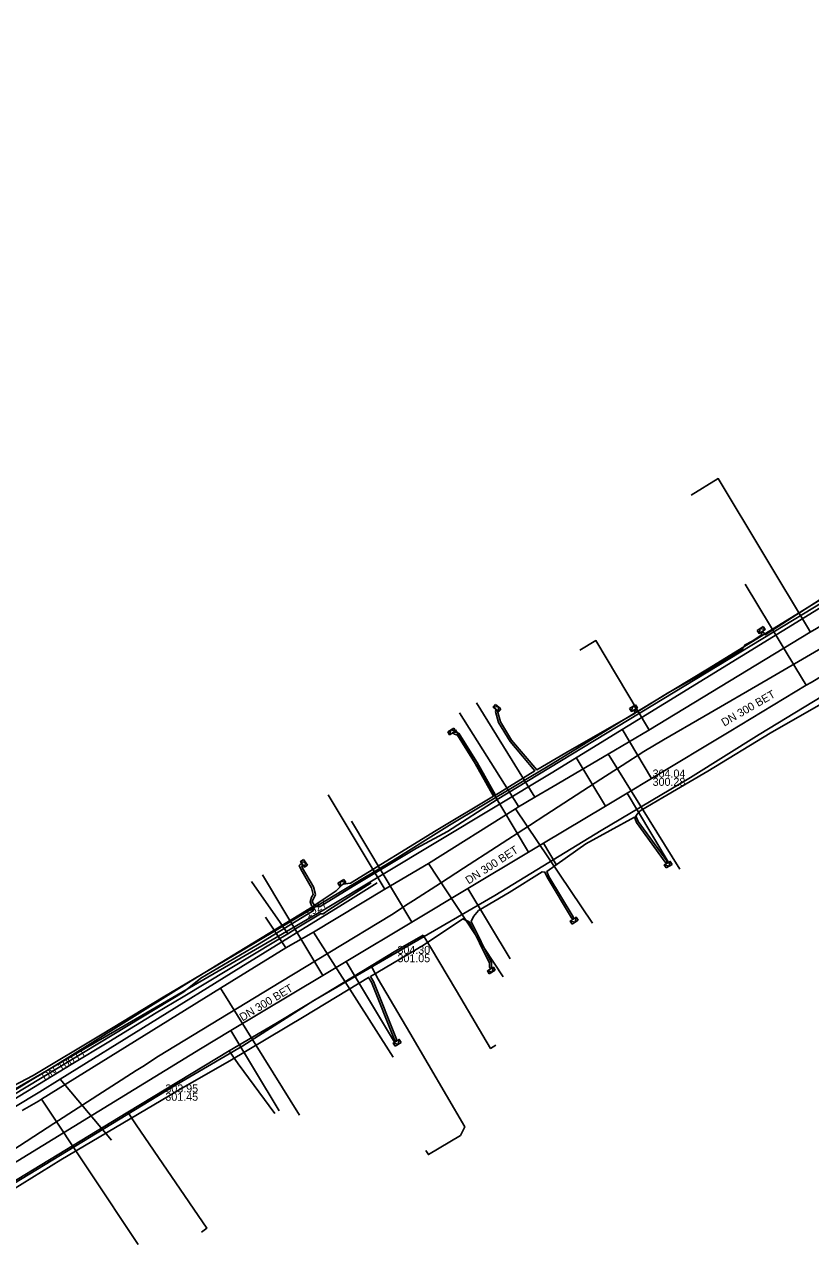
# Model space of a CAD drawing. Extents: x -600391 to -599491, y -1160176 to -1159402.
# Drawn here: x -600145.4 to -600066.8, y -1160173.4 to -1160051.4 of the extents above; entities that cross this region are included whole.
import ezdxf

# ---------------------------------------------------------------- set-up
doc = ezdxf.new("R2010")
doc.units = 0
for name, color, linetype in [('31', 7, 'Continuous'), ('CETIN_linie', 7, 'Continuous'), ('Vrstva 12', 7, 'Continuous'), ('Vrstva 13', 7, 'Continuous'), ('Vrstva 15', 7, 'Continuous'), ('Vrstva 16', 7, 'Continuous'), ('Vrstva 42', 7, 'Continuous'), ('Vrstva 43', 7, 'Continuous'), ('Vrstva 55', 7, 'Continuous'), ('Vrstva 58', 7, 'Continuous'), ('Vrstva 9', 7, 'Continuous')]:
    doc.layers.add(name, color=color, linetype=linetype)

# ---------------------------------------------------------------- blocks, each defined once
blk = doc.blocks.new('NN630')
at = {"layer": '31'}
for points in [[(0, -0.7), (-0.7, 0)], [(-0.7, -0.7), (-0.7, 0), (0.7, 0), (0.7, -0.7)], [(-0.7, -0.7), (0.7, -0.7)], [(0, -0.7), (0.7, 0)]]:
    blk.add_lwpolyline(points, dxfattribs=at)

msp = doc.modelspace()

# ---------------------------------------------------------------- linework, layer by layer
at = {"layer": 'CETIN_linie'}
for p, q in [((-600113.58, -1160139.35), (-600110.09, -1160137.19)), ((-600123.75, -1160145.64), (-600113.58, -1160139.35)), ((-600120.28, -1160143.04), (-600119.04, -1160142.3)), ((-600141.81, -1160156.81), (-600123.75, -1160145.64)), ((-600135.02, -1160160.13), (-600124.89, -1160153.99)), ((-600143.85, -1160158.08), (-600141.81, -1160156.81)), ((-600141.81, -1160156.81), (-600136.68, -1160162.93)), ((-600146.43, -1160159.67), (-600143.85, -1160158.08))]:
    msp.add_line(p, q, dxfattribs=at)
for points in [[(-600155.82, -1159824.25), (-600131.59, -1159876.14), (-600105.43, -1159931.66), (-600079.78, -1159985.02), (-600054.68, -1160038.07), (-600031.21, -1160088.32), (-600065.96, -1160109.81), (-600092.69, -1160126.24), (-600115.43, -1160139.89), (-600155.2, -1160162.97), (-600165.23, -1160150.94)], [(-600119.04, -1160142.3), (-600119.8, -1160141.17), (-600122.66, -1160137.05)], [(-600119.04, -1160142.3), (-600118.09, -1160141.71), (-600115.78, -1160140.3), (-600115.51, -1160140.28), (-600114.94, -1160139.89), (-600110.71, -1160137.21)], [(-600157.46, -1160165.52), (-600149.48, -1160160.71), (-600146.43, -1160158.86), (-600140.69, -1160155.35), (-600136.94, -1160153.08), (-600132.2, -1160150.2), (-600129.49, -1160148.59), (-600120.28, -1160143.04)], [(-600110.71, -1160145.49), (-600108.22, -1160144), (-600105.51, -1160142.42)], [(-600105.51, -1160142.42), (-600104.77, -1160143.64), (-600102.18, -1160147.99), (-600098.75, -1160153.75), (-600098.23, -1160153.44)], [(-600124.89, -1160153.99), (-600120.24, -1160151.25), (-600115.36, -1160148.31), (-600110.71, -1160145.49)], [(-600110.71, -1160145.49), (-600110.01, -1160146.81), (-600106.84, -1160152.19), (-600101.34, -1160161.6), (-600101.77, -1160162.44), (-600104.98, -1160164.37), (-600105.24, -1160163.94)], [(-600124.89, -1160153.99), (-600123.99, -1160155.3), (-600120.35, -1160160.24)], [(-600152.67, -1160172.13), (-600150.73, -1160169.64), (-600135.02, -1160160.13)], [(-600135.02, -1160160.13), (-600134.21, -1160161.38), (-600127.15, -1160171.72), (-600127.66, -1160172.12)]]:
    msp.add_lwpolyline(points, dxfattribs=at)
at = {"layer": 'Vrstva 13'}
for p, q in [((-600094.34, -1160128.63), (-600100.18, -1160119.2)), ((-600096.28, -1160129.8), (-600088.55, -1160141.22)), ((-600104.96, -1160135.25), (-600097.5, -1160146.58)), ((-600119.24, -1160143.71), (-600121.28, -1160140.62)), ((-600116.47, -1160142.12), (-600108.49, -1160154.63)), ((-600125.78, -1160147.73), (-600117.86, -1160160.42)), ((-600143.68, -1160158.83), (-600134.01, -1160173.36))]:
    msp.add_line(p, q, dxfattribs=at)
for points in [[(-600066.79, -1160112.14), (-600066.87, -1160111.98), (-600075.98, -1160096.79), (-600078.71, -1160098.45)], [(-600042.25, -1160097.39), (-600052.6, -1160103.47), (-600064.71, -1160110.88), (-600066.17, -1160111.77), (-600066.79, -1160112.14), (-600082.92, -1160121.92), (-600087, -1160124.32), (-600092.5, -1160127.56), (-600094.34, -1160128.63), (-600095.95, -1160129.6), (-600096.28, -1160129.8), (-600104.96, -1160135.25), (-600109.33, -1160137.83), (-600116.47, -1160142.12), (-600119.24, -1160143.71), (-600125.78, -1160147.73), (-600143.68, -1160158.83), (-600143.98, -1160159.03), (-600145.61, -1160159.97)], [(-600082.92, -1160121.92), (-600082.98, -1160121.81), (-600088.23, -1160112.98), (-600089.84, -1160113.94)], [(-600095.95, -1160129.6), (-600096.01, -1160129.51), (-600101.86, -1160120.19)], [(-600087, -1160124.32), (-600086.91, -1160124.47), (-600079.83, -1160135.82)], [(-600109.33, -1160137.83), (-600109.4, -1160137.73), (-600115, -1160128.4)]]:
    msp.add_lwpolyline(points, dxfattribs=at)
at = {"layer": 'Vrstva 16'}
for points in [[(-600038.85, -1160100.28), (-600041.83, -1160102.09), (-600051.25, -1160107.79), (-600062.14, -1160114.39), (-600066.71, -1160117.16), (-600067.2, -1160117.45), (-600074.9, -1160122.11), (-600082.66, -1160126.76), (-600085.11, -1160128.23), (-600087.28, -1160129.53), (-600093.47, -1160133.24), (-600094.95, -1160134.13), (-600101.02, -1160137.76), (-600106.62, -1160141.12), (-600113.2, -1160145.07), (-600115.54, -1160146.47), (-600124.72, -1160151.97), (-600127.78, -1160153.8), (-600151.67, -1160168.43), (-600150.87, -1160169.45), (-600151.29, -1160169.71)], [(-600073.31, -1160107.35), (-600068.23, -1160115.74), (-600067.2, -1160117.45)], [(-600094.95, -1160134.13), (-600099.06, -1160127.27), (-600102.28, -1160121.89)], [(-600085.59, -1160121.83), (-600082.66, -1160126.76)], [(-600087.28, -1160129.53), (-600090.19, -1160124.67)], [(-600080.9, -1160135.25), (-600084.08, -1160129.95), (-600085.11, -1160128.23)], [(-600106.62, -1160141.12), (-600112.67, -1160131.04)], [(-600092.2, -1160135.36), (-600093.47, -1160133.24)], [(-600115.54, -1160146.47), (-600119.45, -1160139.96), (-600121.58, -1160136.4)], [(-600101.02, -1160137.76), (-600096.79, -1160144.81)], [(-600113.2, -1160145.07), (-600112.18, -1160146.78), (-600108.38, -1160153.11)], [(-600124.72, -1160151.97), (-600119.91, -1160159.99)]]:
    msp.add_lwpolyline(points, dxfattribs=at)
at = {"layer": 'Vrstva 42'}
for points in [[(-600040.39, -1160093.02), (-600040.29, -1160093.19), (-600040.88, -1160094.15), (-600043.2, -1160095.34), (-600050.54, -1160099.38), (-600057.17, -1160103.92), (-600064.59, -1160108.12), (-600071.29, -1160112.39), (-600071.38, -1160112.23), (-600071.6, -1160112.07)], [(-600146.47, -1160158.39), (-600129.42, -1160148.09), (-600127.73, -1160146.72), (-600122.07, -1160143.38), (-600116.57, -1160140.02), (-600116.51, -1160139.82), (-600116.57, -1160139.56), (-600116.66, -1160139.45), (-600116.81, -1160139.09), (-600116.67, -1160138.64), (-600116.5, -1160138.35), (-600116.67, -1160137.68), (-600117.75, -1160135.83), (-600117.9, -1160135.46), (-600117.79, -1160135.36), (-600117.67, -1160135.3), (-600117.56, -1160135.35), (-600117.6, -1160135.5), (-600117.65, -1160135.53), (-600117.57, -1160135.74), (-600116.48, -1160137.6), (-600116.26, -1160138.37), (-600116.56, -1160138.99), (-600116.59, -1160139.08), (-600116.4, -1160139.41), (-600116.17, -1160139.57), (-600115.81, -1160139.56), (-600112.49, -1160137.53), (-600106.18, -1160133.73), (-600103.08, -1160132.08), (-600098.1, -1160128.85), (-600094.03, -1160126.4), (-600083.8, -1160120.2), (-600071.52, -1160112.77), (-600064.48, -1160108.51)], [(-600071.6, -1160112.07), (-600071.68, -1160112.43), (-600072.59, -1160113.03)], [(-600072.59, -1160113.03), (-600073.3, -1160113.4), (-600073.58, -1160113.85), (-600076.27, -1160115.55), (-600081.05, -1160118.25), (-600084.13, -1160120.14), (-600084.2, -1160120.01), (-600084.37, -1160119.88), (-600084.37, -1160120.1), (-600084.31, -1160120.24), (-600091.24, -1160124.21), (-600094.14, -1160125.9), (-600096.65, -1160122.95), (-600097.78, -1160121.09), (-600098.06, -1160120.03), (-600098.21, -1160119.86), (-600098.25, -1160120.08), (-600097.96, -1160121.17), (-600096.81, -1160123.07), (-600094.32, -1160126), (-600098.28, -1160128.42), (-600100.11, -1160125.18), (-600101.94, -1160122.24), (-600102.33, -1160122.15), (-600102.55, -1160122.21), (-600102.38, -1160122.35), (-600102.06, -1160122.42), (-600100.29, -1160125.28), (-600098.46, -1160128.52), (-600104.2, -1160131.95), (-600112.77, -1160137.23), (-600113.55, -1160137.34), (-600114.19, -1160137.99), (-600116.99, -1160139.85), (-600123.3, -1160143.71), (-600129.15, -1160147.27), (-600135.43, -1160151.19), (-600141.09, -1160154.73), (-600143.54, -1160156.22), (-600144.59, -1160156.86), (-600146.94, -1160158.29)], [(-600147.54, -1160168.49), (-600141.72, -1160164.88), (-600129.34, -1160157.56), (-600124.83, -1160155), (-600117.41, -1160150.55), (-600110.95, -1160146.65), (-600110.66, -1160147.13), (-600108.36, -1160152.88), (-600108.19, -1160153.03), (-600108.17, -1160152.81), (-600110.48, -1160147.05), (-600110.78, -1160146.55), (-600105.48, -1160143.43), (-600101.52, -1160140.81), (-600100.9, -1160141.09), (-600098.86, -1160145.22), (-600098.87, -1160145.62), (-600098.77, -1160145.82), (-600098.67, -1160145.62), (-600098.66, -1160145.18), (-600100.7, -1160141.05), (-600100.47, -1160140.56), (-600099.96, -1160139.97), (-600096.89, -1160138.15), (-600093.61, -1160136.11), (-600093.32, -1160136.12), (-600093.11, -1160136.64), (-600090.68, -1160140.71), (-600090.49, -1160140.83), (-600090.51, -1160140.61), (-600092.93, -1160136.56), (-600093.13, -1160136.06), (-600089.23, -1160133.31), (-600084.38, -1160130.63), (-600084.18, -1160131.16), (-600081.29, -1160135.13), (-600081.09, -1160135.23), (-600081.13, -1160135.01), (-600084, -1160131.06), (-600084.22, -1160130.49), (-600083.79, -1160129.99), (-600081.52, -1160128.66), (-600077.02, -1160126.05), (-600070.8, -1160122.22), (-600065.74, -1160119.35)]]:
    msp.add_lwpolyline(points, dxfattribs=at)
at = {"layer": 'Vrstva 55'}
msp.add_lwpolyline([(-600159.37, -1160161.02), (-600156.75, -1160165.53), (-600152.66, -1160171.11), (-600147.15, -1160167.67), (-600130.6, -1160157.61), (-600123.52, -1160153.49), (-600116.45, -1160148.95), (-600098.34, -1160138.45), (-600087.7, -1160131.98), (-600078.75, -1160126.66), (-600071.88, -1160122.37), (-600055.58, -1160112.48), (-600048.05, -1160107.87), (-600038.81, -1160102.88), (-600036.34, -1160102.75), (-600034.65, -1160103.14), (-600032.77, -1160104.18), (-600030.5, -1160108.33), (-600020.96, -1160103.72), (-600020.19, -1160103.79)], dxfattribs=at)
at = {"layer": 'Vrstva 58'}
msp.add_lwpolyline([(-600043.44, -1160081.61), (-600043.38, -1160082.12), (-600043.68, -1160082.39), (-600043.71, -1160082.69), (-600041.65, -1160087.03), (-600039.4, -1160091.95), (-600039.39, -1160092.27), (-600039.81, -1160092.71), (-600048.5, -1160098.22), (-600055.88, -1160102.76), (-600064.77, -1160108.26), (-600077.05, -1160115.83), (-600085.57, -1160120.98), (-600092.65, -1160125.34), (-600102.88, -1160131.42), (-600108.56, -1160135), (-600115.18, -1160138.93), (-600123.67, -1160143.99), (-600131.5, -1160148.64), (-600137.59, -1160152.31), (-600144.5, -1160156.47), (-600147.79, -1160158.18)], dxfattribs=at)
at = {"layer": 'Vrstva 9'}
for points in [[(-600083.44, -1160124.07), (-600081.45, -1160122.91), (-600077.43, -1160120.58), (-600071.01, -1160116.84), (-600066.37, -1160114.15), (-600061.38, -1160111.25), (-600058.18, -1160109.39)], [(-600108.67, -1160140.39), (-600106.99, -1160139.3), (-600106.48, -1160138.97), (-600103.77, -1160137.22), (-600101.46, -1160135.72), (-600094.87, -1160131.47), (-600093.23, -1160130.4), (-600087.72, -1160126.84), (-600085.61, -1160125.48), (-600083.44, -1160124.07)], [(-600131.98, -1160154.53), (-600119.73, -1160147.1), (-600114.84, -1160144.13), (-600108.67, -1160140.39)], [(-600131.98, -1160154.53), (-600133.54, -1160155.54), (-600134.21, -1160155.97), (-600142.42, -1160161.27), (-600151.34, -1160167.03), (-600151.87, -1160167.37), (-600157.03, -1160170.7), (-600157.97, -1160171.31), (-600160.45, -1160172.91)]]:
    msp.add_lwpolyline(points, dxfattribs=at)

# ---------------------------------------------------------------- block references
at = {"layer": 'Vrstva 43'}
for p, xscale, yscale, rotation in [((-600071.6, -1160112.07), 0.5, 0.5, -148), ((-600098.21, -1160119.86), 0.5, 0.5000000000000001, 142), ((-600084.37, -1160119.88), 0.5, 0.5, -149.00000000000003), ((-600102.55, -1160122.21), 0.5, 0.5, -149.00000000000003), ((-600117.56, -1160135.35), 0.5000000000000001, 0.5, 124), ((-600081.09, -1160135.23), 0.5, 0.5, 31), ((-600113.55, -1160137.34), 0.5, 0.5, -149.00000000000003), ((-600090.49, -1160140.83), 0.5, 0.5, 32), ((-600098.77, -1160145.82), 0.5, 0.5, 31), ((-600108.19, -1160153.03), 0.5, 0.5, 32)]:
    msp.add_blockref('NN630', p, dxfattribs=dict(at, xscale=xscale, yscale=yscale, rotation=rotation))

# ---------------------------------------------------------------- texts
at = {"layer": 'Vrstva 12'}
for rotation, p in [(30.1376, (-600075.39, -1160121.59)), (32.8878, (-600100.95, -1160137.37)), (31.2262, (-600123.57, -1160151.06))]:
    msp.add_text('DN 300 BET', height=0.8, rotation=rotation, dxfattribs=at).set_placement(p)
for s, p in [('304.04', (-600082.55, -1160126.67)), ('300.28', (-600082.55, -1160127.5)), ('304.30', (-600108.07, -1160144.3)), ('301.05', (-600108.07, -1160145.13)), ('303.95', (-600131.28, -1160158.15)), ('301.45', (-600131.28, -1160158.98))]:
    msp.add_text(s, height=0.8, dxfattribs=at).set_placement(p)
at = {"layer": 'Vrstva 15'}
for s, rotation, p in [('1927', 31.0394, (-600117.06, -1160140.73)), ('DN 100 LI', 31.2262, (-600143.34, -1160157.01))]:
    msp.add_text(s, height=0.8, rotation=rotation, dxfattribs=at).set_placement(p)

doc.saveas('drawing.dxf')
